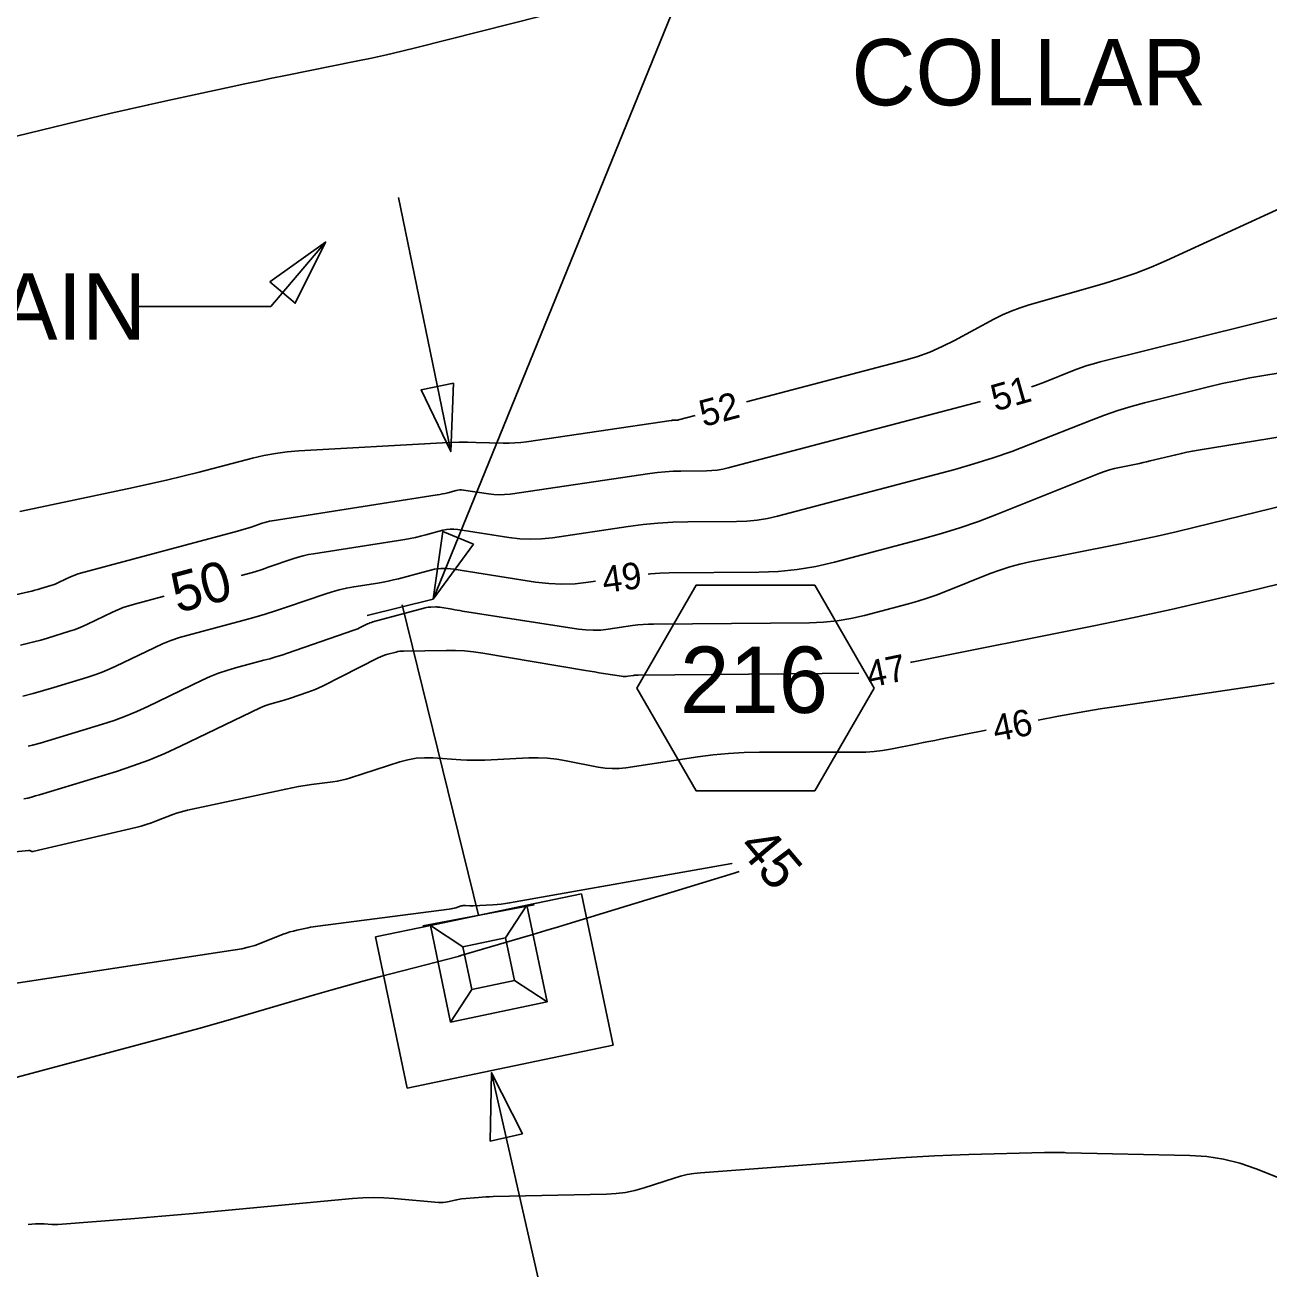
# Model space of a CAD drawing. Extents: x 2384780 to 2405861, y 547869 to 573706.
# Drawn here: x 2390397.1 to 2390490.8, y 552408.3 to 552502.7 of the extents above; entities that cross this region are included whole.
import ezdxf

# ---------------------------------------------------------------- set-up
doc = ezdxf.new("R2010")
doc.units = 0
for name, color, linetype in [('Breaklines', 7, 'Continuous'), ('Old_Level_12', 7, 'Continuous'), ('Old_Level_5', 7, 'Continuous'), ('Old_Level_6', 7, 'Continuous'), ('Old_Level_60', 7, 'Continuous'), ('Old_Level_61', 7, 'Continuous')]:
    doc.layers.add(name, color=color, linetype=linetype)

# ---------------------------------------------------------------- blocks, each defined once
blk = doc.blocks.new('PSS')
at = {"layer": 'Breaklines'}
for p, q in [((0, 14.8595), (0, 31.69675)), ((8.3065, 6.55325), (0, 14.8595)), ((21.4495, 6.591), (29.77475, 14.8595)), ((8.34375, -6.59075), (0.00025, -14.859)), ((21.46825, -6.55325), (29.77475, -14.8595)), ((0, -31.71525), (0.00025, -14.859))]:
    blk.add_line(p, q, dxfattribs=at)
for points in [[(0, 31.69675), (46.6125, 31.69675), (46.61225, -31.71575), (0, -31.71525)], [(0.00025, -14.859), (0, 14.8595)], [(0.00025, -14.859), (29.77475, -14.8595), (29.77475, 14.8595), (0, 14.8595)]]:
    blk.add_lwpolyline(points, dxfattribs=at)
blk.add_lwpolyline([(8.3065, 6.55325), (21.469, 6.553), (21.46825, -6.55325), (8.30625, -6.55325)], close=True, dxfattribs=at)

msp = doc.modelspace()

# ---------------------------------------------------------------- linework, layer by layer
at = {"layer": 'Breaklines'}
for p, q in [((2390422.854, 552458.199), (2390427.821, 552459.423)), ((2390431.25475, 552435.5985), (2390425.48725, 552458.99525))]:
    msp.add_line(p, q, dxfattribs=at)
msp.add_lwpolyline([(2390429.3695, 552475.70375), (2390429.15125, 552470.5545), (2390426.9205, 552475.20075)], close=True, dxfattribs=at)
at = {"layer": 'Old_Level_12'}
msp.add_lwpolyline([(2390461.06992, 552452.7331), (2390456.59542, 552460.4831), (2390447.64642, 552460.4831), (2390443.17192, 552452.7331), (2390447.64642, 552444.9831), (2390456.59542, 552444.9831)], close=True, dxfattribs=at)
at = {"layer": 'Old_Level_5'}
for p, q in [((2390427.821, 552459.423), (2390446.86425, 552506.15975)), ((2390429.15125, 552470.5545), (2390425.21375, 552489.72)), ((2390419.7195, 552486.353), (2390415.58475, 552481.49575)), ((2390405.58475, 552481.49575), (2390415.58475, 552481.49575)), ((2390432.24073, 552423.72712), (2390435.72597, 552408.33517))]:
    msp.add_line(p, q, dxfattribs=at)
for points in [[(2390415.52675, 552483.356), (2390419.7195, 552486.353), (2390417.43025, 552481.7355)], [(2390430.86525, 552463.58175), (2390427.821, 552459.423), (2390428.55, 552464.525)], [(2390432.12581, 552418.57452), (2390432.24073, 552423.72712), (2390434.56408, 552419.12663)]]:
    msp.add_lwpolyline(points, close=True, dxfattribs=at)
at = {"layer": 'Old_Level_6'}
msp.add_line((2390427.064, 552434.81075), (2390435.44525, 552436.38625), dxfattribs=at)
at = {"layer": 'Old_Level_60'}
for points in [[(2390369.537, 552487.79775), (2390402.00725, 552495.6875), (2390403.46025, 552496.03575), (2390404.9155, 552496.37425), (2390406.37275, 552496.70375), (2390407.83225, 552497.0235), (2390412.6035, 552498.053), (2390413.62625, 552498.272), (2390414.64975, 552498.48725), (2390415.674, 552498.69925), (2390416.699, 552498.9075), (2390422.039, 552499.9835), (2390423.18175, 552500.221), (2390424.32125, 552500.47275), (2390425.4575, 552500.7385), (2390426.59075, 552501.01825), (2390457.1385, 552508.76225)], [(2390451.453, 552474.29575), (2390463.30875, 552477.419), (2390464.29725, 552477.711), (2390465.263, 552478.06), (2390466.20625, 552478.46625), (2390467.12675, 552478.92975), (2390470.09725, 552480.53675), (2390470.74125, 552480.86275), (2390471.4, 552481.1525), (2390472.0735, 552481.4055), (2390472.76225, 552481.622), (2390478.4035, 552483.22975), (2390479.604, 552483.59675), (2390480.788, 552484.00825), (2390481.9555, 552484.46475), (2390483.1065, 552484.96575), (2390495.36425, 552490.5805)], [(2390472.9365, 552475.4285), (2390473.236, 552475.53225), (2390473.922, 552475.7945), (2390476.152, 552476.68575), (2390476.6325, 552476.86825), (2390477.1185, 552477.03425), (2390477.60975, 552477.18375), (2390478.1065, 552477.3165), (2390496.82875, 552481.981)], [(2390384.0725, 552456.9335), (2390397.3365, 552459.98225), (2390397.57075, 552460.03825), (2390397.804, 552460.0985), (2390398.03625, 552460.16275), (2390398.26725, 552460.231), (2390399.02025, 552460.461), (2390399.1805, 552460.51325), (2390399.33825, 552460.5715), (2390399.49375, 552460.63575), (2390399.647, 552460.706), (2390400.4995, 552461.11675), (2390400.68375, 552461.20025), (2390400.87125, 552461.275), (2390401.06225, 552461.34075), (2390401.2565, 552461.3975), (2390413.07075, 552464.5495), (2390413.33325, 552464.622), (2390413.59425, 552464.69925), (2390413.854, 552464.781), (2390414.11225, 552464.86725), (2390414.95325, 552465.15725), (2390415.1345, 552465.21525), (2390415.31775, 552465.26525), (2390415.50325, 552465.307), (2390415.6905, 552465.34075), (2390428.14025, 552467.29225), (2390428.338, 552467.326), (2390428.53475, 552467.365), (2390428.73025, 552467.4095), (2390428.92475, 552467.459), (2390429.558, 552467.62975), (2390429.69425, 552467.659), (2390429.831, 552467.67375), (2390429.96875, 552467.674), (2390430.10725, 552467.6595), (2390432.00125, 552467.364), (2390432.407, 552467.316), (2390432.81325, 552467.29875), (2390433.2195, 552467.3125), (2390433.62575, 552467.357), (2390444.15425, 552468.906), (2390444.73925, 552468.98175), (2390445.3255, 552469.0375), (2390445.9135, 552469.07275), (2390446.50325, 552469.08775), (2390448.4315, 552469.10425), (2390448.84325, 552469.1205), (2390449.25125, 552469.162), (2390449.656, 552469.22925), (2390450.05725, 552469.32175), (2390469.09025, 552474.3355)], [(2390444.0255, 552461.3265), (2390444.21475, 552461.34425), (2390444.92, 552461.38675), (2390445.627, 552461.40475), (2390452.3895, 552461.46225), (2390453.83275, 552461.519), (2390455.26375, 552461.66525), (2390456.683, 552461.9005), (2390458.0905, 552462.225), (2390464.726, 552463.97325), (2390466.14075, 552464.369), (2390467.5415, 552464.80775), (2390468.92825, 552465.2895), (2390470.30075, 552465.81375), (2390478.08475, 552468.92475), (2390478.448, 552469.06025), (2390478.816, 552469.17875), (2390479.18925, 552469.2805), (2390479.5675, 552469.365), (2390480.8115, 552469.61325), (2390481.07775, 552469.66775), (2390481.3435, 552469.72525), (2390481.6085, 552469.7855), (2390481.87275, 552469.84875), (2390483.8115, 552470.3225), (2390484.228, 552470.42), (2390484.64575, 552470.509), (2390485.0655, 552470.59), (2390485.48675, 552470.66275), (2390507.2515, 552474.199)], [(2390396.68325, 552466.0355), (2390397.7675, 552466.25925), (2390405.2425, 552467.8495), (2390406.4845, 552468.121), (2390407.7235, 552468.406), (2390408.959, 552468.7045), (2390410.1915, 552469.01675), (2390414.21225, 552470.059), (2390415.07725, 552470.26075), (2390415.949, 552470.419), (2390416.8275, 552470.534), (2390417.71275, 552470.60575), (2390428.541, 552471.215), (2390429.16975, 552471.24375), (2390429.7985, 552471.2595), (2390430.42775, 552471.262), (2390431.057, 552471.2515), (2390433.113, 552471.19575), (2390433.553, 552471.19325), (2390433.99175, 552471.20975), (2390434.4295, 552471.2455), (2390434.866, 552471.3), (2390445.76975, 552472.9045), (2390445.824, 552472.9115), (2390445.8785, 552472.9165), (2390445.933, 552472.92), (2390445.98775, 552472.92125), (2390446.1665, 552472.92275), (2390446.20475, 552472.92425), (2390446.24275, 552472.92825), (2390446.28025, 552472.9345), (2390446.3175, 552472.943), (2390447.585, 552473.277)], [(2390397.2995, 552448.3375), (2390397.62275, 552448.42075), (2390398.209, 552448.583), (2390398.79275, 552448.7555), (2390402.90325, 552450.01075), (2390403.77775, 552450.296), (2390404.6395, 552450.614), (2390405.48825, 552450.96475), (2390406.32425, 552451.34825), (2390410.41975, 552453.32175), (2390411.03175, 552453.59925), (2390411.65475, 552453.847), (2390412.2885, 552454.065), (2390412.9335, 552454.2535), (2390415.0585, 552454.8205), (2390415.5125, 552454.94575), (2390415.96425, 552455.0795), (2390416.4135, 552455.221), (2390416.86025, 552455.3705), (2390421.863, 552457.095), (2390422.007, 552457.1475), (2390422.149, 552457.2045), (2390422.289, 552457.2665), (2390422.427, 552457.33325), (2390422.8745, 552457.55925), (2390422.97125, 552457.605), (2390423.07, 552457.64575), (2390423.17075, 552457.68125), (2390423.2735, 552457.71175), (2390427.23, 552458.7785), (2390427.337, 552458.80375), (2390427.445, 552458.8225), (2390427.554, 552458.83425), (2390427.664, 552458.839), (2390428.0245, 552458.844), (2390428.10175, 552458.8435), (2390428.1785, 552458.83925), (2390428.255, 552458.83175), (2390428.3315, 552458.8205), (2390429.25525, 552458.66525), (2390429.45325, 552458.632), (2390429.6515, 552458.59975), (2390429.8495, 552458.56775), (2390430.048, 552458.5365), (2390438.77925, 552457.17375), (2390439.3415, 552457.10725), (2390439.90375, 552457.0835), (2390440.46625, 552457.1025), (2390441.029, 552457.164), (2390442.86725, 552457.4345), (2390443.26175, 552457.4855), (2390443.65725, 552457.523), (2390444.054, 552457.547), (2390444.4515, 552457.557), (2390456.20125, 552457.65675), (2390457.2475, 552457.698), (2390458.28525, 552457.804), (2390459.31425, 552457.9745), (2390460.33475, 552458.21), (2390463.65375, 552459.08425), (2390464.3615, 552459.28225), (2390465.06225, 552459.50175), (2390465.75575, 552459.74275), (2390466.44225, 552460.005), (2390469.824, 552461.3565), (2390470.55375, 552461.629), (2390471.2935, 552461.86725), (2390472.04375, 552462.07125), (2390472.80375, 552462.24125), (2390479.5285, 552463.5835), (2390480.968, 552463.87875), (2390482.40375, 552464.18925), (2390483.83625, 552464.51525), (2390485.2655, 552464.85625), (2390493.39425, 552466.843)], [(2390463.804, 552454.66175), (2390463.8845, 552454.68375), (2390464.0265, 552454.7155), (2390477.6415, 552457.433), (2390480.5555, 552458.03075), (2390483.46275, 552458.65975), (2390486.363, 552459.3195), (2390489.2565, 552460.01025), (2390508.776, 552464.78075)], [(2390396.8905, 552452.121), (2390397.68025, 552452.3245), (2390398.46625, 552452.542), (2390399.2485, 552452.7735), (2390401.79825, 552453.552), (2390402.34075, 552453.729), (2390402.87525, 552453.92625), (2390403.40175, 552454.14375), (2390403.92025, 552454.3815), (2390406.8065, 552455.7725), (2390407.4305, 552456.05525), (2390408.06575, 552456.308), (2390408.71225, 552456.53025), (2390409.37, 552456.7225), (2390413.4745, 552457.8175), (2390414.32425, 552458.05225), (2390415.16925, 552458.30225), (2390416.00975, 552458.567), (2390416.84575, 552458.847), (2390419.67025, 552459.8205), (2390420.2065, 552459.99225), (2390420.7485, 552460.13975), (2390421.2965, 552460.26325), (2390421.8505, 552460.36275), (2390423.67025, 552460.648), (2390424.059, 552460.71425), (2390424.4455, 552460.791), (2390424.83, 552460.87825), (2390425.21225, 552460.97575), (2390427.44825, 552461.5785), (2390427.92875, 552461.682), (2390428.412, 552461.734), (2390428.89825, 552461.73475), (2390429.38725, 552461.68375), (2390435.54125, 552460.72325), (2390436.54075, 552460.60525), (2390437.5405, 552460.563), (2390438.54075, 552460.5965), (2390439.54125, 552460.70575), (2390440.06325, 552460.7825)], [(2390396.9815, 552444.36825), (2390397.2745, 552444.43825), (2390397.56625, 552444.5135), (2390397.8565, 552444.59375), (2390398.1455, 552444.67925), (2390403.951, 552446.452), (2390405.186, 552446.85475), (2390406.40275, 552447.304), (2390407.60175, 552447.7995), (2390408.7825, 552448.341), (2390414.79175, 552451.237), (2390415.00875, 552451.33525), (2390415.22975, 552451.42325), (2390415.4545, 552451.5005), (2390415.68325, 552451.56725), (2390416.43675, 552451.76825), (2390416.59775, 552451.81275), (2390416.758, 552451.86025), (2390416.91725, 552451.9105), (2390417.07575, 552451.9635), (2390418.38975, 552452.41625), (2390418.66925, 552452.518), (2390418.945, 552452.629), (2390419.21675, 552452.74925), (2390419.4845, 552452.879), (2390423.68175, 552454.99775), (2390423.86025, 552455.08225), (2390424.04225, 552455.15725), (2390424.228, 552455.223), (2390424.41725, 552455.27925), (2390425.0415, 552455.4475), (2390425.17575, 552455.47925), (2390425.31125, 552455.5025), (2390425.448, 552455.51725), (2390425.586, 552455.5235), (2390428.81725, 552455.56825), (2390429.50825, 552455.56225), (2390430.19725, 552455.52525), (2390430.8835, 552455.457), (2390431.56775, 552455.35775), (2390439.31025, 552454.055), (2390439.651, 552453.99825), (2390439.99175, 552453.9425), (2390440.33275, 552453.88775), (2390440.674, 552453.834), (2390442.01725, 552453.62425), (2390442.142, 552453.6095), (2390442.267, 552453.60425), (2390442.39175, 552453.6085), (2390442.51675, 552453.622), (2390442.92475, 552453.682), (2390443.01225, 552453.6935), (2390443.1, 552453.70175), (2390443.188, 552453.707), (2390443.27625, 552453.70925), (2390459.929, 552453.8505)], [(2390473.443, 552450.32175), (2390474.96025, 552450.611), (2390476.5335, 552450.891), (2390478.10975, 552451.152), (2390479.6895, 552451.394), (2390489.71075, 552452.867), (2390491.22175, 552453.10675)], [(2390395.01975, 552440.26475), (2390397.3355, 552440.48325), (2390397.3695, 552440.4845), (2390397.40275, 552440.48125), (2390397.43525, 552440.47375), (2390397.46725, 552440.462), (2390397.5705, 552440.4165), (2390397.59275, 552440.40875), (2390397.61525, 552440.40475), (2390397.63825, 552440.4045), (2390397.66175, 552440.408), (2390405.41425, 552442.22425), (2390405.81, 552442.3245), (2390406.2015, 552442.43875), (2390406.5885, 552442.567), (2390406.97125, 552442.7095), (2390408.21425, 552443.1975), (2390408.48225, 552443.2965), (2390408.75375, 552443.38425), (2390409.0285, 552443.461), (2390409.3065, 552443.5265), (2390416.719, 552445.115), (2390417.203, 552445.21375), (2390417.68875, 552445.302), (2390418.17625, 552445.3805), (2390418.6655, 552445.44875), (2390420.26625, 552445.6555), (2390420.6075, 552445.70775), (2390420.94525, 552445.7755), (2390421.2795, 552445.85875), (2390421.61025, 552445.95775), (2390425.30875, 552447.158), (2390425.92575, 552447.32675), (2390426.5505, 552447.43475), (2390427.18275, 552447.48175), (2390427.82225, 552447.468), (2390429.924, 552447.32375), (2390430.3745, 552447.29925), (2390430.82525, 552447.28775), (2390431.276, 552447.28925), (2390431.72675, 552447.30375), (2390435.04, 552447.4575), (2390435.74825, 552447.46925), (2390436.4535, 552447.4385), (2390437.15575, 552447.3655), (2390437.85475, 552447.25), (2390440.27925, 552446.775), (2390440.7995, 552446.69575), (2390441.3205, 552446.6615), (2390441.8425, 552446.6725), (2390442.3655, 552446.72825), (2390447.776, 552447.53775), (2390448.937, 552447.6895), (2390450.101, 552447.79825), (2390451.2685, 552447.8635), (2390452.439, 552447.88575), (2390459.8135, 552447.8885), (2390460.44325, 552447.904), (2390461.07, 552447.94975), (2390461.69375, 552448.026), (2390462.31475, 552448.1325), (2390464.338, 552448.53), (2390464.77175, 552448.61525), (2390465.20525, 552448.7005), (2390465.63875, 552448.78575), (2390466.07225, 552448.87125), (2390469.51825, 552449.5495)]]:
    msp.add_lwpolyline(points, dxfattribs=at)
at = {"layer": 'Old_Level_61'}
for points in [[(2390413.354, 552461.206), (2390413.82875, 552461.33725), (2390414.38175, 552461.50075), (2390414.932, 552461.674), (2390415.479, 552461.85725), (2390417.26125, 552462.4715), (2390417.64525, 552462.5945), (2390418.03375, 552462.70025), (2390418.42625, 552462.78875), (2390418.82325, 552462.86), (2390425.688, 552463.936), (2390426.0895, 552464.0045), (2390426.489, 552464.08375), (2390426.886, 552464.17375), (2390427.28075, 552464.27475), (2390428.56675, 552464.62125), (2390428.84325, 552464.68075), (2390429.12125, 552464.71075), (2390429.40075, 552464.71125), (2390429.682, 552464.682), (2390433.528, 552464.0815), (2390434.35225, 552463.98425), (2390435.177, 552463.94925), (2390436.00175, 552463.977), (2390436.827, 552464.06725), (2390442.53875, 552464.9075), (2390443.65425, 552465.05225), (2390444.77275, 552465.15825), (2390445.89425, 552465.2255), (2390447.0185, 552465.2545), (2390450.6965, 552465.28575), (2390451.4815, 552465.3165), (2390452.26, 552465.396), (2390453.03175, 552465.524), (2390453.79725, 552465.7005), (2390467.14375, 552469.2165), (2390468.59625, 552469.623), (2390470.03425, 552470.0735), (2390471.45775, 552470.56775), (2390472.867, 552471.106), (2390477.446, 552472.936), (2390478.43275, 552473.31125), (2390479.4305, 552473.652), (2390480.4395, 552473.95875), (2390481.45925, 552474.2315), (2390486.274, 552475.431), (2390487.308, 552475.67725), (2390488.34625, 552475.90175), (2390489.389, 552476.10475), (2390490.43625, 552476.286), (2390505.759, 552478.7755)], [(2390396.71675, 552455.95675), (2390397.2305, 552456.07975), (2390397.74225, 552456.2115), (2390398.25125, 552456.3525), (2390398.758, 552456.50225), (2390400.40925, 552457.0065), (2390400.7605, 552457.121), (2390401.10675, 552457.24875), (2390401.44775, 552457.38975), (2390401.78375, 552457.54375), (2390403.653, 552458.4445), (2390404.057, 552458.62775), (2390404.4685, 552458.7915), (2390404.88725, 552458.9355), (2390405.31325, 552459.06), (2390407.557, 552459.6585)], [(2390393.58375, 552430.062), (2390412.918, 552432.98725), (2390413.4115, 552433.076), (2390413.89775, 552433.19175), (2390414.37675, 552433.335), (2390414.84825, 552433.505), (2390416.5345, 552434.167), (2390416.785, 552434.2595), (2390417.03875, 552434.34175), (2390417.2955, 552434.41325), (2390417.55525, 552434.4745), (2390418.4095, 552434.6575), (2390418.59275, 552434.695), (2390418.77675, 552434.7285), (2390418.9615, 552434.75825), (2390419.14675, 552434.784), (2390429.0415, 552436.062), (2390429.16725, 552436.08125), (2390429.29175, 552436.10625), (2390429.415, 552436.137), (2390429.53675, 552436.17325), (2390429.93275, 552436.302), (2390430.01825, 552436.32525), (2390430.1045, 552436.34025), (2390430.192, 552436.34675), (2390430.2805, 552436.34475), (2390430.5905, 552436.3235), (2390430.657, 552436.32), (2390430.7235, 552436.31825), (2390430.79, 552436.3185), (2390430.8565, 552436.3205), (2390432.337, 552436.38925), (2390432.65375, 552436.409), (2390432.96925, 552436.43925), (2390433.28375, 552436.4795), (2390433.597, 552436.53025), (2390450.35025, 552439.51625), (2390450.374, 552439.52)], [(2390450.89975, 552438.89675), (2390450.5285, 552438.7755), (2390438.247, 552435.02825), (2390437.284, 552434.73575), (2390436.3205, 552434.44575), (2390435.356, 552434.15825), (2390434.391, 552433.873), (2390429.9265, 552432.56025), (2390429.906, 552432.55425), (2390429.88525, 552432.54825), (2390429.86475, 552432.54225), (2390429.84425, 552432.5365), (2390429.77725, 552432.517), (2390429.76275, 552432.51275), (2390429.74825, 552432.50875), (2390429.73375, 552432.505), (2390429.7195, 552432.501), (2390423.87375, 552430.98525), (2390422.6225, 552430.6555), (2390421.374, 552430.316), (2390420.128, 552429.967), (2390418.88475, 552429.608), (2390412.7935, 552427.82425), (2390411.48725, 552427.44575), (2390410.17875, 552427.07525), (2390408.868, 552426.7125), (2390407.555, 552426.3575), (2390394.2785, 552422.80975)], [(2390397.31, 552412.28825), (2390397.84375, 552412.3315), (2390398.013, 552412.342), (2390398.1825, 552412.34575), (2390398.352, 552412.34325), (2390398.52125, 552412.334), (2390399.075, 552412.2935), (2390399.1935, 552412.287), (2390399.31225, 552412.285), (2390399.43075, 552412.2875), (2390399.54925, 552412.2945), (2390405.039, 552412.7195), (2390406.21525, 552412.813), (2390407.39075, 552412.91125), (2390408.56625, 552413.014), (2390409.74125, 552413.12175), (2390421.7445, 552414.246), (2390422.533, 552414.30175), (2390423.32175, 552414.32125), (2390424.1105, 552414.30475), (2390424.89925, 552414.25225), (2390428.22825, 552413.95375), (2390428.40375, 552413.945), (2390428.57825, 552413.95025), (2390428.75175, 552413.9695), (2390428.92425, 552414.00275), (2390429.48625, 552414.13425), (2390429.607, 552414.16025), (2390429.7285, 552414.182), (2390429.85075, 552414.1995), (2390429.9735, 552414.213), (2390431.24825, 552414.329), (2390431.5215, 552414.3515), (2390431.79525, 552414.36925), (2390432.069, 552414.38225), (2390432.343, 552414.39075), (2390440.893, 552414.577), (2390441.61625, 552414.619), (2390442.33075, 552414.71325), (2390443.03625, 552414.85975), (2390443.73275, 552415.0585), (2390445.994, 552415.79275), (2390446.4815, 552415.93525), (2390446.97475, 552416.04775), (2390447.474, 552416.1305), (2390447.97925, 552416.18325), (2390463.02975, 552417.30425), (2390464.32125, 552417.39275), (2390465.61375, 552417.46625), (2390466.907, 552417.5245), (2390468.20075, 552417.56725), (2390473.918, 552417.7235), (2390474.0795, 552417.727), (2390474.241, 552417.7285), (2390474.4025, 552417.72775), (2390474.56425, 552417.72525), (2390475.092, 552417.71375), (2390475.205, 552417.71125), (2390475.31825, 552417.70875), (2390475.43125, 552417.70625), (2390475.54425, 552417.70375), (2390484.8565, 552417.5), (2390486.14125, 552417.41575), (2390487.4035, 552417.219), (2390488.643, 552416.91025), (2390489.86, 552416.4895), (2390493.79825, 552414.93175)]]:
    msp.add_lwpolyline(points, dxfattribs=at)

# ---------------------------------------------------------------- block references
at = {"layer": 'Old_Level_5', "xscale": 0.25, "yscale": 0.24999999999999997, "rotation": -78.19833317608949}
msp.add_blockref('PSS', (2390431.25477, 552435.59843), dxfattribs=at)

# ---------------------------------------------------------------- texts
at = {"layer": 'Old_Level_12'}
msp.add_text('216', height=4.999999, dxfattribs=at).set_placement((2390446.43953, 552450.8559))
at = {"layer": 'Old_Level_5'}
for s, p in [('COLLAR', (2390459.36425, 552496.66)), ('RETAIN', (2390381.68475, 552478.99575))]:
    msp.add_text(s, height=5, dxfattribs=at).set_placement(p)
at = {"layer": 'Old_Level_60'}
for s, rotation, p in [('51', 15.8601028, (2390470.20675, 552473.57325)), ('52', 14.7581889, (2390448.19775, 552472.40425)), ('49', 7.8146778, (2390440.7115, 552459.88175)), ('47', 11.8245806, (2390460.715, 552452.74675)), ('46', 11.1320694, (2390470.22125, 552448.66875))]:
    msp.add_text(s, height=2, rotation=rotation, dxfattribs=at).set_placement(p)
at = {"layer": 'Old_Level_61'}
for s, rotation, p in [('50', 14.9457139, (2390408.56025, 552458.3735)), ('45', 310.1575139, (2390450.71325, 552440.682))]:
    msp.add_text(s, height=3, rotation=rotation, dxfattribs=at).set_placement(p)

doc.saveas('drawing.dxf')
